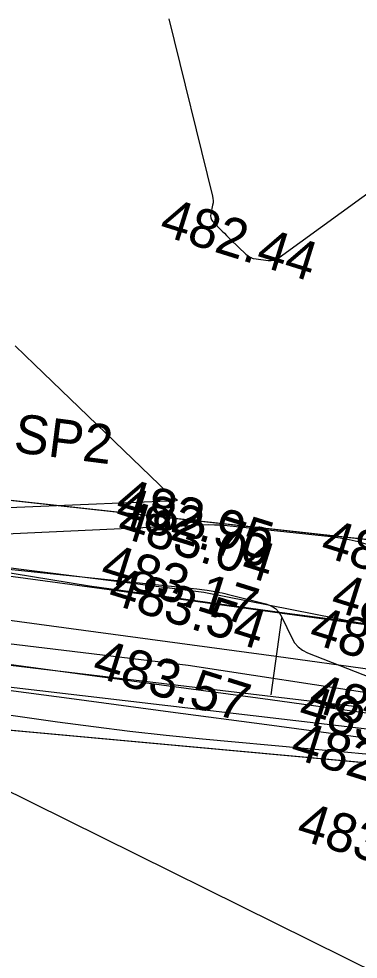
# Model space of a CAD drawing. Extents: x -636600 to -628587, y -1090963 to -1085869.
# Drawn here: x -629471.31 to -629453.85, y -1087432.77 to -1087384.35 of the extents above; entities that cross this region are included whole.
import ezdxf

# ---------------------------------------------------------------- set-up
doc = ezdxf.new("R2010")
doc.units = 0
for name, color, linetype in [('01_PARCELY_NÁVRH_PC', 7, 'Continuous'), ('23', 7, 'Continuous'), ('40', 7, 'Continuous'), ('42', 7, 'Continuous'), ('Ex_Major Contours', 7, 'Continuous'), ('Ex_Minor Contours', 7, 'Continuous'), ('HEKTOMETRY100', 7, 'Continuous'), ('koty_vše', 7, 'Continuous'), ('popis', 7, 'Continuous'), ('situace_osa', 7, 'Continuous'), ('situace_těleso', 7, 'Continuous'), ('situace_vozovka', 7, 'Continuous')]:
    doc.layers.add(name, color=color, linetype=linetype)

msp = doc.modelspace()

# ---------------------------------------------------------------- linework, layer by layer
at = {"layer": '01_PARCELY_NÁVRH_PC'}
msp.add_lwpolyline([(-629527.571, -1087415.211), (-629503.455, -1087416.658), (-629479.593, -1087420.257), (-629448.882, -1087423.063), (-629447.765, -1087421.599), (-629447.512, -1087411.805), (-629503.588, -1087405.647), (-629527.195, -1087405.323)], dxfattribs=at)
at = {"layer": '23'}
msp.add_line((-629479.593, -1087420.257), (-629446.821, -1087436.52), dxfattribs=at)
at = {"layer": '40'}
for p, q in [((-629503.472, -1087408.596), (-629461.79, -1087413.876)), ((-629504.148, -1087412.607), (-629462.595, -1087417.626)), ((-629461.79, -1087413.876), (-629451.447, -1087415.913)), ((-629462.595, -1087417.626), (-629451.718, -1087419.296))]:
    msp.add_line(p, q, dxfattribs=at)
at = {"layer": '42'}
for p, q in [((-629503.588, -1087405.647), (-629450.845, -1087411.439)), ((-629479.593, -1087420.257), (-629448.882, -1087423.063))]:
    msp.add_line(p, q, dxfattribs=at)
at = {"layer": 'Ex_Major Contours'}
msp.add_lwpolyline([(-629463.6, -1087384.355), (-629461.347, -1087393.491), (-629461.326, -1087393.603), (-629461.318, -1087393.715), (-629461.323, -1087393.828), (-629461.342, -1087393.941), (-629461.442, -1087394.392), (-629461.454, -1087394.501), (-629461.439, -1087394.603), (-629461.398, -1087394.698), (-629461.331, -1087394.784), (-629460.845, -1087395.287), (-629460.737, -1087395.398), (-629460.628, -1087395.508), (-629460.518, -1087395.617), (-629460.406, -1087395.725), (-629459.636, -1087396.466), (-629459.518, -1087396.563), (-629459.39, -1087396.638), (-629459.251, -1087396.69), (-629459.101, -1087396.72), (-629458.482, -1087396.795), (-629458.331, -1087396.8), (-629458.186, -1087396.777), (-629458.05, -1087396.727), (-629457.92, -1087396.649), (-629447.104, -1087388.775)], dxfattribs=at)
at = {"layer": 'Ex_Minor Contours'}
for points in [[(-629471.501, -1087401.19), (-629470.506, -1087402.155), (-629463.625, -1087408.772), (-629463.577, -1087408.816), (-629463.528, -1087408.858), (-629463.477, -1087408.898), (-629463.425, -1087408.936), (-629463.211, -1087409.084), (-629463.173, -1087409.117), (-629463.164, -1087409.141), (-629463.184, -1087409.157), (-629463.234, -1087409.164), (-629480.42, -1087409.893)], [(-629476.821, -1087411.092), (-629464.548, -1087410.527), (-629464.218, -1087410.512), (-629463.888, -1087410.497), (-629463.557, -1087410.481), (-629463.227, -1087410.466), (-629461.907, -1087410.403), (-629461.577, -1087410.394), (-629461.247, -1087410.397), (-629460.918, -1087410.413), (-629460.589, -1087410.442), (-629455.254, -1087411.01), (-629454.784, -1087411.072), (-629454.318, -1087411.157), (-629453.856, -1087411.264), (-629453.4, -1087411.394)], [(-629474.137, -1087412.443), (-629462.153, -1087413.702), (-629462.022, -1087413.717), (-629461.891, -1087413.734), (-629461.76, -1087413.753), (-629461.63, -1087413.774), (-629461.108, -1087413.863), (-629460.978, -1087413.886), (-629460.849, -1087413.912), (-629460.72, -1087413.94), (-629460.591, -1087413.971), (-629458.605, -1087414.471), (-629458.337, -1087414.569), (-629458.11, -1087414.715), (-629457.923, -1087414.91), (-629457.777, -1087415.155), (-629457.273, -1087416.231), (-629457.128, -1087416.48), (-629456.945, -1087416.69), (-629456.725, -1087416.859), (-629456.468, -1087416.988), (-629451.958, -1087418.765)], [(-629453.76, -1087419.8), (-629479.524, -1087416.721)], [(-629482.869, -1087418.605), (-629469.332, -1087420.54), (-629467.47, -1087420.794), (-629465.605, -1087421.025), (-629463.738, -1087421.232), (-629461.868, -1087421.415), (-629451.396, -1087422.376)], [(-629452.672, -1087421.008), (-629474.643, -1087418.437)]]:
    msp.add_lwpolyline(points, dxfattribs=at)
at = {"layer": 'HEKTOMETRY100'}
msp.add_lwpolyline([(-629457.806, -1087415.193), (-629458.345, -1087419.157)], dxfattribs=at)
at = {"layer": 'situace_osa'}
msp.add_lwpolyline([(-629472.938, -1087415.153), (-629467.984, -1087415.827), (-629463.03, -1087416.501), (-629458.075, -1087417.175), (-629453.121, -1087417.849)], dxfattribs=at)
at = {"layer": 'situace_těleso'}
for points in [[(-629452.814, -1087415.592), (-629457.771, -1087414.936), (-629462.724, -1087414.256), (-629467.676, -1087413.561), (-629472.612, -1087412.751)], [(-629473.422, -1087418.705), (-629468.465, -1087419.365), (-629463.509, -1087420.025), (-629458.553, -1087420.686), (-629453.597, -1087421.346)]]:
    msp.add_lwpolyline(points, dxfattribs=at)
at = {"layer": 'situace_vozovka'}
for points in [[(-629472.635, -1087412.923), (-629467.681, -1087413.597), (-629462.726, -1087414.271), (-629457.772, -1087414.945), (-629452.817, -1087415.619)], [(-629473.242, -1087417.382), (-629468.287, -1087418.056), (-629463.333, -1087418.73), (-629458.378, -1087419.404), (-629453.424, -1087420.078)]]:
    msp.add_lwpolyline(points, dxfattribs=at)

# ---------------------------------------------------------------- texts
at = {"layer": 'koty_vše'}
for s, p in [('482.44', (-629464.165, -1087395.439)), ('482.95', (-629466.427, -1087409.829)), ('482.70', (-629466.45, -1087410.241)), ('483.04', (-629466.348, -1087410.954)), ('482.98', (-629455.883, -1087411.96)), ('483.17', (-629467.209, -1087413.22)), ('483.54', (-629466.82, -1087414.4)), ('483.05', (-629455.361, -1087414.753)), ('483.43', (-629456.477, -1087416.437)), ('483.57', (-629467.625, -1087418.15)), ('483.51', (-629456.523, -1087419.89)), ('483.53', (-629457.024, -1087420.467)), ('482.63', (-629457.429, -1087422.352)), ('483.47', (-629457.118, -1087426.535))]:
    msp.add_text(s, height=2, rotation=342.6503, dxfattribs=at).set_placement(p)
at = {"layer": 'popis'}
msp.add_text('levostranný příkop SP2', height=2, rotation=352.7276, dxfattribs=at).set_placement((-629494.051, -1087403.789))

doc.saveas('drawing.dxf')
